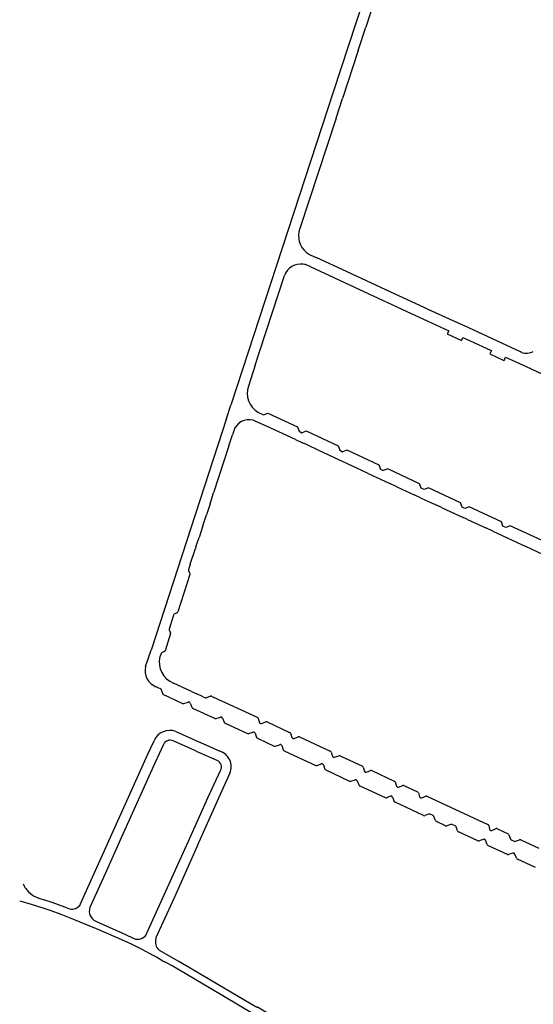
# Model space of a CAD drawing. Extents: x 148869 to 161638, y 453607 to 469810.
# Tile 892 of 1056: x 159102.37 to 159105.49, y 459861.6 to 459867.58. Entities that reach past the tile are written whole.
import ezdxf

# ---------------------------------------------------------------- set-up
doc = ezdxf.new("R2010")
doc.units = 0
doc.layers.add('LKI_V01_KANTRIJWEG', color=252, linetype='CONTINUOUS')

msp = doc.modelspace()

# ---------------------------------------------------------------- linework, layer by layer
at = {"layer": 'LKI_V01_KANTRIJWEG'}
for p, q in [((159104.5291, 459867.7087), (159104.471, 459867.5316)), ((159104.5291, 459867.7087), (159104.471, 459867.5316)), ((159104.425, 459867.391), (159104.471, 459867.5316)), ((159104.425, 459867.391), (159104.471, 459867.5316)), ((159104.425, 459867.391), (159104.3304, 459867.1005)), ((159104.425, 459867.391), (159104.3304, 459867.1005)), ((159104.291, 459866.9801), (159104.3304, 459867.1005)), ((159104.291, 459866.9801), (159104.3304, 459867.1005)), ((159104.291, 459866.9801), (159104.0715, 459866.3096)), ((159104.291, 459866.9801), (159104.0715, 459866.3096)), ((159104.1377, 459866.1489), (159104.1709, 459866.1335)), ((159104.1377, 459866.1489), (159104.1709, 459866.1335)), ((159104.2531, 459866.0956), (159104.1709, 459866.1335)), ((159104.2531, 459866.0956), (159104.1709, 459866.1335)), ((159104.1338, 459866.0787), (159104.1205, 459866.0855)), ((159104.1338, 459866.0787), (159104.1205, 459866.0855)), ((159104.2711, 459866.0873), (159104.2531, 459866.0956)), ((159104.2711, 459866.0873), (159104.2531, 459866.0956)), ((159104.6506, 459865.912), (159104.2711, 459866.0873)), ((159104.6506, 459865.912), (159104.2711, 459866.0873)), ((159104.5768, 459865.8741), (159104.6571, 459865.837)), ((159104.5768, 459865.8741), (159104.6571, 459865.837)), ((159104.8263, 459865.831), (159104.6506, 459865.912)), ((159104.8263, 459865.831), (159104.6506, 459865.912)), ((159104.6571, 459865.837), (159104.6949, 459865.8195)), ((159104.6571, 459865.837), (159104.6949, 459865.8195)), ((159104.6949, 459865.8195), (159104.8444, 459865.7501)), ((159104.6949, 459865.8195), (159104.8444, 459865.7501)), ((159104.8512, 459865.8195), (159104.8263, 459865.831)), ((159104.8512, 459865.8195), (159104.8263, 459865.831)), ((159104.9809, 459865.7598), (159104.8512, 459865.8195)), ((159104.9809, 459865.7598), (159104.8512, 459865.8195)), ((159104.8444, 459865.7501), (159104.9231, 459865.7136)), ((159104.8444, 459865.7501), (159104.9231, 459865.7136)), ((159105.0966, 459865.7066), (159104.9809, 459865.7598)), ((159105.0966, 459865.7066), (159104.9809, 459865.7598)), ((159104.9231, 459865.7136), (159104.9756, 459865.6892)), ((159104.9231, 459865.7136), (159104.9756, 459865.6892)), ((159105.4111, 459865.5611), (159105.0966, 459865.7066)), ((159105.4111, 459865.5611), (159105.0966, 459865.7066)), ((159104.9756, 459865.6892), (159104.9664, 459865.6698)), ((159104.9756, 459865.6892), (159104.9664, 459865.6698)), ((159104.9664, 459865.6698), (159105.053, 459865.6295)), ((159104.9664, 459865.6698), (159105.053, 459865.6295)), ((159105.053, 459865.6295), (159105.062, 459865.6491)), ((159105.053, 459865.6295), (159105.062, 459865.6491)), ((159105.062, 459865.6491), (159105.105, 459865.6292)), ((159105.062, 459865.6491), (159105.105, 459865.6292)), ((159105.105, 459865.6292), (159105.2287, 459865.5719)), ((159105.105, 459865.6292), (159105.2287, 459865.5719)), ((159105.2287, 459865.5719), (159105.2342, 459865.5694)), ((159105.2287, 459865.5719), (159105.2342, 459865.5694)), ((159105.2342, 459865.5694), (159105.2246, 459865.5494)), ((159105.2342, 459865.5694), (159105.2246, 459865.5494)), ((159105.3112, 459865.5093), (159105.3208, 459865.5292)), ((159105.3112, 459865.5093), (159105.3208, 459865.5292)), ((159105.3208, 459865.5292), (159105.3423, 459865.5193)), ((159105.3208, 459865.5292), (159105.3423, 459865.5193)), ((159105.3423, 459865.5193), (159105.4451, 459865.4717)), ((159105.3423, 459865.5193), (159105.4451, 459865.4717)), ((159105.418, 459865.5579), (159105.4111, 459865.5611)), ((159105.418, 459865.5579), (159105.4111, 459865.5611)), ((159103.8003, 459865.4804), (159103.7584, 459865.3531)), ((159103.8003, 459865.4804), (159103.7584, 459865.3531)), ((159105.4451, 459865.4717), (159105.5762, 459865.411)), ((159105.4451, 459865.4717), (159105.5762, 459865.411)), ((159103.6262, 459865.157), (159103.6524, 459865.2372)), ((159103.6262, 459865.157), (159103.6524, 459865.2372)), ((159103.6262, 459865.157), (159103.1673, 459863.7506)), ((159103.6262, 459865.157), (159103.1673, 459863.7506)), ((159103.8162, 459865.1956), (159103.8501, 459865.1793)), ((159103.8162, 459865.1956), (159103.8501, 459865.1793)), ((159103.677, 459865.0993), (159103.6627, 459865.0585)), ((159103.677, 459865.0993), (159103.6627, 459865.0585)), ((159103.6407, 459864.9909), (159103.6627, 459865.0585)), ((159103.6407, 459864.9909), (159103.6627, 459865.0585)), ((159104.0663, 459865.0789), (159104.0837, 459865.0705)), ((159104.0663, 459865.0789), (159104.0837, 459865.0705)), ((159103.6407, 459864.9909), (159103.5475, 459864.7061)), ((159103.6407, 459864.9909), (159103.5475, 459864.7061)), ((159104.0456, 459865.0284), (159104.0865, 459865.0096)), ((159104.0456, 459865.0284), (159104.0865, 459865.0096)), ((159104.2779, 459864.9201), (159104.1872, 459864.9629)), ((159104.2779, 459864.9201), (159104.1872, 459864.9629)), ((159104.4178, 459864.8552), (159104.2779, 459864.9201)), ((159104.4178, 459864.8552), (159104.2779, 459864.9201)), ((159104.3139, 459864.964), (159104.3306, 459864.9552)), ((159104.3139, 459864.964), (159104.3306, 459864.9552)), ((159104.4865, 459864.8232), (159104.4178, 459864.8552)), ((159104.4865, 459864.8232), (159104.4178, 459864.8552)), ((159104.4865, 459864.8232), (159104.6183, 459864.7622)), ((159104.4865, 459864.8232), (159104.6183, 459864.7622)), ((159104.5604, 459864.8492), (159104.5782, 459864.8407)), ((159104.5604, 459864.8492), (159104.5782, 459864.8407)), ((159104.6596, 459864.7429), (159104.6183, 459864.7622)), ((159104.6596, 459864.7429), (159104.6183, 459864.7622)), ((159104.6596, 459864.7429), (159104.7664, 459864.6936)), ((159104.6596, 459864.7429), (159104.7664, 459864.6936)), ((159103.5258, 459864.6394), (159103.5475, 459864.7061)), ((159103.5258, 459864.6394), (159103.5475, 459864.7061)), ((159104.8038, 459864.6761), (159104.7664, 459864.6936)), ((159104.8038, 459864.6761), (159104.7664, 459864.6936)), ((159104.8257, 459864.7263), (159104.8081, 459864.7331)), ((159104.8257, 459864.7263), (159104.8081, 459864.7331)), ((159103.5258, 459864.6394), (159103.504, 459864.5725)), ((159103.5258, 459864.6394), (159103.504, 459864.5725)), ((159104.9354, 459864.6153), (159104.9068, 459864.6286)), ((159104.9354, 459864.6153), (159104.9068, 459864.6286)), ((159104.9354, 459864.6153), (159105.0622, 459864.5566)), ((159104.9354, 459864.6153), (159105.0622, 459864.5566)), ((159105.0738, 459864.6107), (159105.0565, 459864.6184)), ((159105.0738, 459864.6107), (159105.0565, 459864.6184)), ((159103.4815, 459864.505), (159103.504, 459864.5725)), ((159103.4815, 459864.505), (159103.504, 459864.5725)), ((159105.0903, 459864.5429), (159105.0622, 459864.5566)), ((159105.0903, 459864.5429), (159105.0622, 459864.5566)), ((159103.4815, 459864.505), (159103.4589, 459864.4346)), ((159103.4815, 459864.505), (159103.4589, 459864.4346)), ((159105.0903, 459864.5429), (159105.2054, 459864.49)), ((159105.0903, 459864.5429), (159105.2054, 459864.49)), ((159105.3219, 459864.4955), (159105.3045, 459864.5036)), ((159105.3219, 459864.4955), (159105.3045, 459864.5036)), ((159105.2426, 459864.4737), (159105.2054, 459864.49)), ((159105.2426, 459864.4737), (159105.2054, 459864.49)), ((159105.2426, 459864.4737), (159105.4434, 459864.3789)), ((159105.2426, 459864.4737), (159105.4434, 459864.3789)), ((159103.4399, 459864.3774), (159103.4365, 459864.3668)), ((159103.4399, 459864.3774), (159103.4365, 459864.3668)), ((159103.4399, 459864.3774), (159103.4589, 459864.4346)), ((159103.4399, 459864.3774), (159103.4589, 459864.4346)), ((159105.547, 459864.3315), (159105.4434, 459864.3789)), ((159105.547, 459864.3315), (159105.4434, 459864.3789)), ((159103.4054, 459864.2728), (159103.4365, 459864.3668)), ((159103.4054, 459864.2728), (159103.4365, 459864.3668)), ((159103.4054, 459864.2728), (159103.3947, 459864.2387)), ((159103.4054, 459864.2728), (159103.3947, 459864.2387)), ((159103.4039, 459864.2097), (159103.3294, 459863.9821)), ((159103.4039, 459864.2097), (159103.3294, 459863.9821)), ((159103.3955, 459864.2323), (159103.4024, 459864.2184)), ((159103.3955, 459864.2323), (159103.4024, 459864.2184)), ((159103.3047, 459863.9635), (159103.2767, 459863.8777)), ((159103.3047, 459863.9635), (159103.2767, 459863.8777)), ((159103.3248, 459863.9767), (159103.3088, 459863.9687)), ((159103.3248, 459863.9767), (159103.3088, 459863.9687)), ((159103.2862, 459863.8506), (159103.2526, 459863.7467)), ((159103.2862, 459863.8506), (159103.2526, 459863.7467)), ((159103.2775, 459863.872), (159103.2859, 459863.8575)), ((159103.2775, 459863.872), (159103.2859, 459863.8575)), ((159103.134, 459863.6501), (159103.1673, 459863.7506)), ((159103.134, 459863.6501), (159103.1673, 459863.7506)), ((159103.2288, 459863.7305), (159103.2215, 459863.7095)), ((159103.2288, 459863.7305), (159103.2215, 459863.7095)), ((159103.2479, 459863.7418), (159103.2319, 459863.7335)), ((159103.2479, 459863.7418), (159103.2319, 459863.7335)), ((159103.4138, 459863.4992), (159103.3039, 459863.5505)), ((159103.4138, 459863.4992), (159103.3039, 459863.5505)), ((159103.1972, 459863.5287), (159103.2085, 459863.5235)), ((159103.1972, 459863.5287), (159103.2085, 459863.5235)), ((159103.2085, 459863.5235), (159103.2272, 459863.5149)), ((159103.2085, 459863.5235), (159103.2272, 459863.5149)), ((159103.4138, 459863.4992), (159103.4452, 459863.4844)), ((159103.4138, 459863.4992), (159103.4452, 459863.4844)), ((159103.4832, 459863.4669), (159103.4452, 459863.4844)), ((159103.4832, 459863.4669), (159103.4452, 459863.4844)), ((159103.3668, 459863.4264), (159103.3921, 459863.4354)), ((159103.3668, 459863.4264), (159103.3921, 459863.4354)), ((159103.4049, 459863.429), (159103.4146, 459863.404)), ((159103.4049, 459863.429), (159103.4146, 459863.404)), ((159103.4832, 459863.4669), (159103.4932, 459863.4622)), ((159103.4832, 459863.4669), (159103.4932, 459863.4622)), ((159103.5002, 459863.4618), (159103.5265, 459863.4715)), ((159103.5002, 459863.4618), (159103.5265, 459863.4715)), ((159103.5338, 459863.4712), (159103.5493, 459863.4639)), ((159103.5338, 459863.4712), (159103.5493, 459863.4639)), ((159103.8141, 459863.3408), (159103.5493, 459863.4639)), ((159103.8141, 459863.3408), (159103.5493, 459863.4639)), ((159103.4197, 459863.3984), (159103.556, 459863.335)), ((159103.4197, 459863.3984), (159103.556, 459863.335)), ((159103.5637, 459863.3349), (159103.5892, 459863.3433)), ((159103.5637, 459863.3349), (159103.5892, 459863.3433)), ((159103.6019, 459863.3375), (159103.6114, 459863.3123)), ((159103.6019, 459863.3375), (159103.6114, 459863.3123)), ((159103.6167, 459863.3068), (159103.7528, 459863.2435)), ((159103.6167, 459863.3068), (159103.7528, 459863.2435)), ((159103.8186, 459863.3349), (159103.8266, 459863.3105)), ((159103.8186, 459863.3349), (159103.8266, 459863.3105)), ((159103.8391, 459863.3053), (159103.865, 459863.3145)), ((159103.8391, 459863.3053), (159103.865, 459863.3145)), ((159103.8727, 459863.3145), (159104.009, 459863.2513)), ((159103.8727, 459863.3145), (159104.009, 459863.2513)), ((159103.3184, 459863.2569), (159103.4581, 459863.1944)), ((159103.3184, 459863.2569), (159103.4581, 459863.1944)), ((159103.7605, 459863.2435), (159103.7859, 459863.2523)), ((159103.7605, 459863.2435), (159103.7859, 459863.2523)), ((159103.799, 459863.2462), (159103.8086, 459863.2209)), ((159103.799, 459863.2462), (159103.8086, 459863.2209)), ((159104.0143, 459863.2457), (159104.0231, 459863.221)), ((159104.0143, 459863.2457), (159104.0231, 459863.221)), ((159103.4334, 459863.1404), (159103.3015, 459863.2003)), ((159103.4334, 459863.1404), (159103.3015, 459863.2003)), ((159103.4581, 459863.1944), (159103.463, 459863.1922)), ((159103.4581, 459863.1944), (159103.463, 459863.1922)), ((159103.463, 459863.1922), (159103.4764, 459863.1861)), ((159103.463, 459863.1922), (159103.4764, 459863.1861)), ((159103.4764, 459863.1861), (159103.4818, 459863.1837)), ((159103.4764, 459863.1861), (159103.4818, 459863.1837)), ((159103.4818, 459863.1837), (159103.5853, 459863.1373)), ((159103.4818, 459863.1837), (159103.5853, 459863.1373)), ((159103.8133, 459863.2154), (159103.9148, 459863.1683)), ((159103.8133, 459863.2154), (159103.9148, 459863.1683)), ((159104.028, 459863.2152), (159104.029, 459863.2148)), ((159104.028, 459863.2152), (159104.029, 459863.2148)), ((159104.0358, 459863.2146), (159104.061, 459863.2239)), ((159104.0358, 459863.2146), (159104.061, 459863.2239)), ((159104.0687, 459863.2236), (159104.2563, 459863.1365)), ((159104.0687, 459863.2236), (159104.2563, 459863.1365)), ((159103.4383, 459863.1382), (159103.4334, 459863.1404)), ((159103.4383, 459863.1382), (159103.4334, 459863.1404)), ((159103.452, 459863.132), (159103.4383, 459863.1382)), ((159103.452, 459863.132), (159103.4383, 459863.1382)), ((159103.4577, 459863.1294), (159103.452, 459863.132)), ((159103.4577, 459863.1294), (159103.452, 459863.132)), ((159103.5688, 459863.0795), (159103.4577, 459863.1294)), ((159103.5688, 459863.0795), (159103.4577, 459863.1294)), ((159103.9225, 459863.1679), (159103.9477, 459863.1765)), ((159103.9225, 459863.1679), (159103.9477, 459863.1765)), ((159103.961, 459863.1709), (159103.9702, 459863.1459)), ((159103.961, 459863.1709), (159103.9702, 459863.1459)), ((159103.9754, 459863.14), (159104.1686, 459863.0502)), ((159103.9754, 459863.14), (159104.1686, 459863.0502)), ((159104.2616, 459863.1309), (159104.2695, 459863.1064)), ((159104.2616, 459863.1309), (159104.2695, 459863.1064)), ((159104.2745, 459863.1007), (159104.2753, 459863.1003)), ((159104.2745, 459863.1007), (159104.2753, 459863.1003)), ((159104.2824, 459863.1003), (159104.3072, 459863.1094)), ((159104.2824, 459863.1003), (159104.3072, 459863.1094)), ((159104.3151, 459863.1092), (159104.4514, 459863.0457)), ((159104.3151, 459863.1092), (159104.4514, 459863.0457)), ((159104.1763, 459863.0503), (159104.2016, 459863.0594)), ((159104.1763, 459863.0503), (159104.2016, 459863.0594)), ((159104.2146, 459863.0532), (159104.2233, 459863.0282)), ((159104.2146, 459863.0532), (159104.2233, 459863.0282)), ((159104.2285, 459863.0229), (159104.3736, 459862.9551)), ((159104.2285, 459863.0229), (159104.3736, 459862.9551)), ((159104.4567, 459863.0397), (159104.463, 459863.0162)), ((159104.4567, 459863.0397), (159104.463, 459863.0162)), ((159104.4757, 459863.0102), (159104.5009, 459863.0189)), ((159104.4757, 459863.0102), (159104.5009, 459863.0189)), ((159104.5086, 459863.0189), (159104.6448, 459862.9557)), ((159104.5086, 459863.0189), (159104.6448, 459862.9557)), ((159104.3812, 459862.955), (159104.4066, 459862.964)), ((159104.3812, 459862.955), (159104.4066, 459862.964)), ((159104.4192, 459862.9574), (159104.4294, 459862.9326)), ((159104.4192, 459862.9574), (159104.4294, 459862.9326)), ((159104.6502, 459862.9501), (159104.6582, 459862.9255)), ((159104.6502, 459862.9501), (159104.6582, 459862.9255)), ((159104.4333, 459862.9274), (159104.4345, 459862.9269)), ((159104.4333, 459862.9274), (159104.4345, 459862.9269)), ((159104.4345, 459862.9269), (159104.5894, 459862.8548)), ((159104.4345, 459862.9269), (159104.5894, 459862.8548)), ((159104.671, 459862.9193), (159104.6959, 459862.9285)), ((159104.671, 459862.9193), (159104.6959, 459862.9285)), ((159104.7036, 459862.9283), (159104.7855, 459862.8903)), ((159104.7036, 459862.9283), (159104.7855, 459862.8903)), ((159104.7908, 459862.8846), (159104.7976, 459862.8608)), ((159104.7908, 459862.8846), (159104.7976, 459862.8608)), ((159104.6216, 459862.8634), (159104.5971, 459862.8545)), ((159104.6216, 459862.8634), (159104.5971, 459862.8545)), ((159104.6348, 459862.8577), (159104.6444, 459862.8322)), ((159104.6348, 459862.8577), (159104.6444, 459862.8322)), ((159104.8223, 459862.7464), (159104.6496, 459862.8268)), ((159104.8223, 459862.7464), (159104.6496, 459862.8268)), ((159104.8432, 459862.8634), (159105.2136, 459862.6911)), ((159104.8432, 459862.8634), (159105.2136, 459862.6911)), ((159104.8547, 459862.7552), (159104.8298, 459862.7459)), ((159104.8547, 459862.7552), (159104.8298, 459862.7459)), ((159104.8804, 459862.7464), (159104.8623, 459862.7548)), ((159104.8804, 459862.7464), (159104.8623, 459862.7548)), ((159104.8954, 459862.7158), (159104.8859, 459862.7412)), ((159104.8954, 459862.7158), (159104.8859, 459862.7412)), ((159104.9557, 459862.6844), (159104.9006, 459862.7099)), ((159104.9557, 459862.6844), (159104.9006, 459862.7099)), ((159104.9887, 459862.6927), (159104.9635, 459862.684)), ((159104.9887, 459862.6927), (159104.9635, 459862.684)), ((159105.0143, 459862.6839), (159104.9962, 459862.6923)), ((159105.0143, 459862.6839), (159104.9962, 459862.6923)), ((159105.0293, 459862.6534), (159105.0197, 459862.6782)), ((159105.0293, 459862.6534), (159105.0197, 459862.6782)), ((159105.1527, 459862.5927), (159105.0344, 459862.6478)), ((159105.1527, 459862.5927), (159105.0344, 459862.6478)), ((159105.2187, 459862.6855), (159105.2239, 459862.6626)), ((159105.2187, 459862.6855), (159105.2239, 459862.6626)), ((159105.2363, 459862.656), (159105.2592, 459862.6665)), ((159105.2363, 459862.656), (159105.2592, 459862.6665)), ((159105.267, 459862.6667), (159105.3358, 459862.6346)), ((159105.267, 459862.6667), (159105.3358, 459862.6346)), ((159103.1608, 459862.0725), (159103.3919, 459862.586)), ((159103.1608, 459862.0725), (159103.3919, 459862.586)), ((159103.3919, 459862.586), (159103.3943, 459862.5913)), ((159103.3919, 459862.586), (159103.3943, 459862.5913)), ((159103.3943, 459862.5913), (159103.4003, 459862.6046)), ((159103.3943, 459862.5913), (159103.4003, 459862.6046)), ((159103.4003, 459862.6046), (159103.4026, 459862.6096)), ((159103.4003, 459862.6046), (159103.4026, 459862.6096)), ((159103.458, 459862.5848), (159103.4558, 459862.5799)), ((159103.458, 459862.5848), (159103.4558, 459862.5799)), ((159105.1852, 459862.6018), (159105.1604, 459862.5929)), ((159105.1852, 459862.6018), (159105.1604, 459862.5929)), ((159105.2082, 459862.5701), (159105.1981, 459862.5962)), ((159105.2082, 459862.5701), (159105.1981, 459862.5962)), ((159105.3408, 459862.6288), (159105.3497, 459862.6034)), ((159105.3408, 459862.6288), (159105.3497, 459862.6034)), ((159105.3552, 459862.598), (159105.3722, 459862.5903)), ((159105.3552, 459862.598), (159105.3722, 459862.5903)), ((159105.3801, 459862.5898), (159105.4055, 459862.5989)), ((159105.3801, 459862.5898), (159105.4055, 459862.5989)), ((159105.4131, 459862.5985), (159105.5224, 459862.5478)), ((159105.4131, 459862.5985), (159105.5224, 459862.5478)), ((159103.4498, 459862.5667), (159103.4473, 459862.5613)), ((159103.4498, 459862.5667), (159103.4473, 459862.5613)), ((159103.4558, 459862.5799), (159103.4498, 459862.5667)), ((159103.4558, 459862.5799), (159103.4498, 459862.5667)), ((159105.3316, 459862.5097), (159105.2135, 459862.5647)), ((159105.3316, 459862.5097), (159105.2135, 459862.5647)), ((159105.3647, 459862.5183), (159105.3393, 459862.5095)), ((159105.3647, 459862.5183), (159105.3393, 459862.5095)), ((159105.3871, 459862.4871), (159105.3775, 459862.512)), ((159105.3871, 459862.4871), (159105.3775, 459862.512)), ((159105.5014, 459862.4309), (159105.3924, 459862.4815)), ((159105.5014, 459862.4309), (159105.3924, 459862.4815)), ((159102.4062, 459862.3036), (159102.4128, 459862.2952)), ((159102.4062, 459862.3036), (159102.4128, 459862.2952)), ((159102.4128, 459862.2952), (159102.4135, 459862.2944)), ((159102.4128, 459862.2952), (159102.4135, 459862.2944)), ((159102.8149, 459862.2293), (159102.7963, 459862.1871)), ((159102.8149, 459862.2293), (159102.7963, 459862.1871)), ((159103.1427, 459862.0324), (159103.1608, 459862.0725)), ((159103.1427, 459862.0324), (159103.1608, 459862.0725)), ((159103.2141, 459861.9312), (159103.218, 459861.9274)), ((159103.2141, 459861.9312), (159103.218, 459861.9274)), ((159103.1996, 459861.8869), (159103.1828, 459861.8959)), ((159103.1996, 459861.8869), (159103.1828, 459861.8959)), ((159103.2395, 459861.863), (159103.1996, 459861.8869)), ((159103.2395, 459861.863), (159103.1996, 459861.8869)), ((159103.2395, 459861.863), (159103.2508, 459861.8585)), ((159103.2395, 459861.863), (159103.2508, 459861.8585)), ((159103.2693, 459861.8482), (159103.2508, 459861.8585)), ((159103.2693, 459861.8482), (159103.2508, 459861.8585)), ((159103.295, 459861.8332), (159103.2693, 459861.8482)), ((159103.295, 459861.8332), (159103.2693, 459861.8482))]:
    msp.add_line(p, q, dxfattribs=at)
for points in [[(159104.7767, 459868.6743), (159104.2764, 459867.1447), (159103.6524, 459865.2372)], [(159104.7767, 459868.6743), (159104.2764, 459867.1447), (159103.6524, 459865.2372)], [(159104.1338, 459866.0787), (159104.4591, 459865.9286), (159104.5768, 459865.8741)], [(159104.1338, 459866.0787), (159104.4591, 459865.9286), (159104.5768, 459865.8741)], [(159103.8003, 459865.4804), (159103.8284, 459865.5683), (159103.9787, 459866.0258)], [(159103.8003, 459865.4804), (159103.8284, 459865.5683), (159103.9787, 459866.0258)], [(159105.2246, 459865.5494), (159105.3108, 459865.5083), (159105.3112, 459865.5093)], [(159105.2246, 459865.5494), (159105.3108, 459865.5083), (159105.3112, 459865.5093)], [(159103.8501, 459865.1793), (159103.8767, 459865.1897), (159104.0569, 459865.1056), (159104.0663, 459865.0789)], [(159103.8501, 459865.1793), (159103.8767, 459865.1897), (159104.0569, 459865.1056), (159104.0663, 459865.0789)], [(159104.0456, 459865.0284), (159103.8694, 459865.11), (159103.8046, 459865.1394)], [(159104.0456, 459865.0284), (159103.8694, 459865.11), (159103.8046, 459865.1394)], [(159104.0837, 459865.0705), (159104.1102, 459865.0816), (159104.304, 459864.9908), (159104.3139, 459864.964)], [(159104.0837, 459865.0705), (159104.1102, 459865.0816), (159104.304, 459864.9908), (159104.3139, 459864.964)], [(159104.1872, 459864.9629), (159104.1116, 459864.9981), (159104.0865, 459865.0096)], [(159104.1872, 459864.9629), (159104.1116, 459864.9981), (159104.0865, 459865.0096)], [(159104.3306, 459864.9552), (159104.3575, 459864.9658), (159104.5507, 459864.876), (159104.5604, 459864.8492)], [(159104.3306, 459864.9552), (159104.3575, 459864.9658), (159104.5507, 459864.876), (159104.5604, 459864.8492)], [(159104.8081, 459864.7331), (159104.7983, 459864.7605), (159104.6048, 459864.8507), (159104.5782, 459864.8407)], [(159104.8081, 459864.7331), (159104.7983, 459864.7605), (159104.6048, 459864.8507), (159104.5782, 459864.8407)], [(159105.0565, 459864.6184), (159105.046, 459864.6452), (159104.8524, 459864.7352), (159104.8257, 459864.7263)], [(159105.0565, 459864.6184), (159105.046, 459864.6452), (159104.8524, 459864.7352), (159104.8257, 459864.7263)], [(159104.8038, 459864.6761), (159104.8569, 459864.6512), (159104.9068, 459864.6286)], [(159104.8038, 459864.6761), (159104.8569, 459864.6512), (159104.9068, 459864.6286)], [(159105.3045, 459864.5036), (159105.295, 459864.5299), (159105.1003, 459864.621), (159105.0738, 459864.6107)], [(159105.3045, 459864.5036), (159105.295, 459864.5299), (159105.1003, 459864.621), (159105.0738, 459864.6107)], [(159105.5522, 459864.3895), (159105.5426, 459864.4161), (159105.3483, 459864.5054), (159105.3219, 459864.4955)], [(159105.5522, 459864.3895), (159105.5426, 459864.4161), (159105.3483, 459864.5054), (159105.3219, 459864.4955)], [(159103.2319, 459863.7335), (159103.2301, 459863.7322), (159103.2288, 459863.7305)], [(159103.2319, 459863.7335), (159103.2301, 459863.7322), (159103.2288, 459863.7305)], [(159103.2272, 459863.5149), (159103.2389, 459863.4826), (159103.3594, 459863.4265)], [(159103.2272, 459863.5149), (159103.2389, 459863.4826), (159103.3594, 459863.4265)], [(159102.7399, 459862.2097), (159103.1482, 459863.1193), (159103.1855, 459863.2003)], [(159102.7399, 459862.2097), (159103.1482, 459863.1193), (159103.1855, 459863.2003)], [(159103.2433, 459863.1782), (159103.1914, 459863.0646), (159103.0067, 459862.6562), (159102.9855, 459862.6105), (159102.8878, 459862.3924), (159102.8149, 459862.2293)], [(159103.2433, 459863.1782), (159103.1914, 459863.0646), (159103.0067, 459862.6562), (159102.9855, 459862.6105), (159102.8878, 459862.3924), (159102.8149, 459862.2293)], [(159103.4026, 459862.6096), (159103.5119, 459862.8535), (159103.5886, 459863.0204)], [(159103.4026, 459862.6096), (159103.5119, 459862.8535), (159103.5886, 459863.0204)], [(159103.6463, 459863.0035), (159103.5963, 459862.8915), (159103.458, 459862.5848)], [(159103.6463, 459863.0035), (159103.5963, 459862.8915), (159103.458, 459862.5848)], [(159104.8068, 459862.8538), (159104.8102, 459862.854), (159104.8355, 459862.8636)], [(159104.8068, 459862.8538), (159104.8102, 459862.854), (159104.8355, 459862.8636)], [(159103.4473, 459862.5613), (159103.3092, 459862.2512), (159103.2391, 459862.0972)], [(159103.4473, 459862.5613), (159103.3092, 459862.2512), (159103.2391, 459862.0972)], [(159102.3696, 459862.2283), (159102.4397, 459862.2082), (159102.5107, 459862.1868), (159102.559, 459862.1695), (159102.6193, 459862.1468), (159102.6795, 459862.1233), (159102.835, 459862.0598), (159102.9556, 459862.0083), (159103.042, 459861.9688), (159103.1066, 459861.938), (159103.1828, 459861.8959)], [(159102.3696, 459862.2283), (159102.4397, 459862.2082), (159102.5107, 459862.1868), (159102.559, 459862.1695), (159102.6193, 459862.1468), (159102.6795, 459862.1233), (159102.835, 459862.0598), (159102.9556, 459862.0083), (159103.042, 459861.9688), (159103.1066, 459861.938), (159103.1828, 459861.8959)], [(159102.5134, 459862.2365), (159102.5641, 459862.2195), (159102.642, 459862.191), (159102.6712, 459862.179)], [(159102.5134, 459862.2365), (159102.5641, 459862.2195), (159102.642, 459862.191), (159102.6712, 459862.179)], [(159102.8318, 459862.1051), (159102.8984, 459862.075), (159102.9855, 459862.0371), (159103.0249, 459862.0184), (159103.0734, 459861.9965)], [(159102.8318, 459862.1051), (159102.8984, 459862.075), (159102.9855, 459862.0371), (159103.0249, 459862.0184), (159103.0734, 459861.9965)], [(159103.2391, 459862.0972), (159103.1975, 459862.0039), (159103.1965, 459861.9975)], [(159103.2391, 459862.0972), (159103.1975, 459862.0039), (159103.1965, 459861.9975)], [(159104.9446, 459860.9111), (159104.7093, 459861.0499), (159104.3884, 459861.2425), (159104.164, 459861.3747), (159103.8132, 459861.5828), (159103.8103, 459861.58), (159103.4161, 459861.8136), (159103.3355, 459861.8606), (159103.218, 459861.9274)], [(159104.9446, 459860.9111), (159104.7093, 459861.0499), (159104.3884, 459861.2425), (159104.164, 459861.3747), (159103.8132, 459861.5828), (159103.8103, 459861.58), (159103.4161, 459861.8136), (159103.3355, 459861.8606), (159103.218, 459861.9274)], [(159104.8589, 459860.9121), (159103.869, 459861.4943), (159103.5279, 459861.6966), (159103.295, 459861.8332)], [(159104.8589, 459860.9121), (159103.869, 459861.4943), (159103.5279, 459861.6966), (159103.295, 459861.8332)]]:
    msp.add_lwpolyline(points, dxfattribs=at)
for centre, radius, start, end in [((159104.1902, 459866.2645), 0.127, 159.1788, 231.70532), ((159104.1902, 459866.2645), 0.127, 159.1788, 231.70532), ((159104.1851, 459866.2569), 0.118, 231.36611, 246.30264), ((159104.1851, 459866.2569), 0.118, 231.36611, 246.30264), ((159104.0771, 459865.99), 0.1047, 81.91718, 159.99842), ((159104.0771, 459865.99), 0.1047, 81.91718, 159.99842), ((159104.081, 459866.0018), 0.0925, 64.72061, 83.29903), ((159104.081, 459866.0018), 0.0925, 64.72061, 83.29903), ((159105.4461, 459865.6457), 0.0922, 252.2381, 297.80636), ((159105.4461, 459865.6457), 0.0922, 252.2381, 297.80636), ((159103.8859, 459865.3106), 0.1344, 161.56629, 238.75892), ((159103.8859, 459865.3106), 0.1344, 161.56629, 238.75892), ((159103.7615, 459865.0535), 0.0961, 63.35234, 151.56422), ((159103.7615, 459865.0535), 0.0961, 63.35234, 151.56422), ((159103.4019, 459864.2363), 0.00758, 161.10641, 211.80797), ((159103.4019, 459864.2363), 0.00758, 161.10641, 211.80797), ((159103.3929, 459864.2123), 0.0114, 346.77323, 32.51393), ((159103.3929, 459864.2123), 0.0114, 346.77323, 32.51393), ((159103.3173, 459863.958), 0.0137, 128.46671, 156.5122), ((159103.3173, 459863.958), 0.0137, 128.46671, 156.5122), ((159103.3213, 459863.9843), 0.00832, 294.57537, 345.02781), ((159103.3213, 459863.9843), 0.00832, 294.57537, 345.02781), ((159103.2846, 459863.8759), 0.00808, 167.22886, 208.80533), ((159103.2846, 459863.8759), 0.00808, 167.22886, 208.80533), ((159103.2746, 459863.8535), 0.0119, 345.66061, 19.31851), ((159103.2746, 459863.8535), 0.0119, 345.66061, 19.31851), ((159103.2414, 459863.7525), 0.0126, 301.14266, 332.53726), ((159103.2414, 459863.7525), 0.0126, 301.14266, 332.53726), ((159103.3527, 459863.6766), 0.1353, 165.9367, 248.86436), ((159103.3527, 459863.6766), 0.1353, 165.9367, 248.86436), ((159103.2354, 459863.6257), 0.1043, 166.45519, 248.49457), ((159103.2354, 459863.6257), 0.1043, 166.45519, 248.49457), ((159103.3632, 459863.4367), 0.0109, 249.29768, 289.1539), ((159103.3632, 459863.4367), 0.0109, 249.29768, 289.1539), ((159103.3949, 459863.4256), 0.0102, 70.50102, 106.19442), ((159103.3949, 459863.4256), 0.0102, 70.50102, 106.19442), ((159103.3978, 459863.4315), 0.00371, 48.93388, 81.39987), ((159103.3978, 459863.4315), 0.00371, 48.93388, 81.39987), ((159103.3963, 459863.4262), 0.009, 17.99339, 64.4696), ((159103.3963, 459863.4262), 0.009, 17.99339, 64.4696), ((159103.4973, 459863.4714), 0.0101, 246.34452, 287.30487), ((159103.4973, 459863.4714), 0.0101, 246.34452, 287.30487), ((159103.5297, 459863.4588), 0.0131, 71.90557, 104.1554), ((159103.5297, 459863.4588), 0.0131, 71.90557, 104.1554), ((159103.4259, 459863.4091), 0.0124, 204.51537, 240.02185), ((159103.4259, 459863.4091), 0.0124, 204.51537, 240.02185), ((159103.56, 459863.3445), 0.0103, 247.20894, 291.30296), ((159103.56, 459863.3445), 0.0103, 247.20894, 291.30296), ((159103.5926, 459863.3339), 0.00995, 20.98117, 109.96777), ((159103.5926, 459863.3339), 0.00995, 20.98117, 109.96777), ((159103.6212, 459863.3164), 0.0106, 202.7782, 244.99183), ((159103.6212, 459863.3164), 0.0106, 202.7782, 244.99183), ((159103.8116, 459863.3342), 0.00703, 5.48548, 69.02857), ((159103.8116, 459863.3342), 0.00703, 5.48548, 69.02857), ((159103.8359, 459863.3144), 0.01, 202.49407, 242.9527), ((159103.8359, 459863.3144), 0.01, 202.49407, 242.9527), ((159103.8354, 459863.3151), 0.0105, 247.26994, 290.49807), ((159103.8354, 459863.3151), 0.0105, 247.26994, 290.49807), ((159103.8688, 459863.3043), 0.0109, 69.39031, 110.60969), ((159103.8688, 459863.3043), 0.0109, 69.39031, 110.60969), ((159103.2821, 459863.1577), 0.1056, 69.90736, 156.21061), ((159103.2821, 459863.1577), 0.1056, 69.90736, 156.21061), ((159103.7566, 459863.2536), 0.0108, 249.10232, 290.89768), ((159103.7566, 459863.2536), 0.0108, 249.10232, 290.89768), ((159103.7887, 459863.2412), 0.0115, 26.02468, 104.03732), ((159103.7887, 459863.2412), 0.0115, 26.02468, 104.03732), ((159104.006, 459863.2432), 0.00864, 16.95678, 69.77603), ((159104.006, 459863.2432), 0.00864, 16.95678, 69.77603), ((159103.2844, 459863.1577), 0.0459, 68.05028, 153.58666), ((159103.2844, 459863.1577), 0.0459, 68.05028, 153.58666), ((159103.8184, 459863.2245), 0.0105, 200.32282, 240.58747), ((159103.8184, 459863.2245), 0.0105, 200.32282, 240.58747), ((159104.0318, 459863.2234), 0.00908, 195.62652, 245.21712), ((159104.0318, 459863.2234), 0.00908, 195.62652, 245.21712), ((159104.0326, 459863.2237), 0.00965, 247.83207, 289.31628), ((159104.0326, 459863.2237), 0.00965, 247.83207, 289.31628), ((159104.0645, 459863.2141), 0.0104, 66.00751, 109.53017), ((159104.0645, 459863.2141), 0.0104, 66.00751, 109.53017), ((159103.5544, 459863.0424), 0.0999, 337.10501, 71.93962), ((159103.5544, 459863.0424), 0.0999, 337.10501, 71.93962), ((159103.919, 459863.1759), 0.00869, 240.70639, 293.34611), ((159103.919, 459863.1759), 0.00869, 240.70639, 293.34611), ((159103.9515, 459863.1674), 0.00984, 71.18845, 112.7501), ((159103.9515, 459863.1674), 0.00984, 71.18845, 112.7501), ((159103.954, 459863.173), 0.00381, 50.87426, 79.53281), ((159103.954, 459863.173), 0.00381, 50.87426, 79.53281), ((159103.9531, 459863.1683), 0.00831, 18.08641, 66.69768), ((159103.9531, 459863.1683), 0.00831, 18.08641, 66.69768), ((159103.9822, 459863.1512), 0.0131, 203.98137, 238.80173), ((159103.9822, 459863.1512), 0.0131, 203.98137, 238.80173), ((159104.2518, 459863.1269), 0.0106, 22.01823, 64.82868), ((159104.2518, 459863.1269), 0.0106, 22.01823, 64.82868), ((159103.5543, 459863.0418), 0.0404, 328.01522, 69.02899), ((159103.5543, 459863.0418), 0.0404, 328.01522, 69.02899), ((159104.2782, 459863.109), 0.00909, 196.71806, 246.13588), ((159104.2782, 459863.109), 0.00909, 196.71806, 246.13588), ((159104.2789, 459863.1092), 0.00958, 248.28374, 291.39069), ((159104.2789, 459863.1092), 0.00958, 248.28374, 291.39069), ((159104.3109, 459863.0998), 0.0102, 65.8966, 111.19928), ((159104.3109, 459863.0998), 0.0102, 65.8966, 111.19928), ((159104.1723, 459863.0611), 0.0116, 251.28835, 290.19974), ((159104.1723, 459863.0611), 0.0116, 251.28835, 290.19974), ((159104.2045, 459863.0491), 0.0107, 70.97441, 105.60864), ((159104.2045, 459863.0491), 0.0107, 70.97441, 105.60864), ((159104.2076, 459863.0561), 0.00309, 47.23772, 83.37904), ((159104.2076, 459863.0561), 0.00309, 47.23772, 83.37904), ((159104.206, 459863.05), 0.00921, 20.3489, 66.02168), ((159104.206, 459863.05), 0.00921, 20.3489, 66.02168), ((159104.2322, 459863.0318), 0.00965, 201.83448, 247.07421), ((159104.2322, 459863.0318), 0.00965, 201.83448, 247.07421), ((159104.447, 459863.0365), 0.0102, 18.24108, 64.66935), ((159104.447, 459863.0365), 0.0102, 18.24108, 64.66935), ((159104.4699, 459863.0175), 0.00703, 190.72493, 241.01942), ((159104.4699, 459863.0175), 0.00703, 190.72493, 241.01942), ((159104.4707, 459863.0163), 0.00648, 229.35159, 260.73312), ((159104.4707, 459863.0163), 0.00648, 229.35159, 260.73312), ((159104.4722, 459863.0183), 0.0088, 253.04907, 293.04661), ((159104.4722, 459863.0183), 0.0088, 253.04907, 293.04661), ((159104.5047, 459863.0099), 0.00978, 66.80833, 113.19167), ((159104.5047, 459863.0099), 0.00978, 66.80833, 113.19167), ((159104.3775, 459862.9643), 0.01, 246.91634, 291.57598), ((159104.3775, 459862.9643), 0.01, 246.91634, 291.57598), ((159104.4093, 459862.9538), 0.0106, 20.08391, 104.69553), ((159104.4093, 459862.9538), 0.0106, 20.08391, 104.69553), ((159104.6408, 459862.9464), 0.0101, 21.33851, 66.57824), ((159104.6408, 459862.9464), 0.0101, 21.33851, 66.57824), ((159104.4361, 459862.9336), 0.00681, 188.82519, 245.79603), ((159104.4361, 459862.9336), 0.00681, 188.82519, 245.79603), ((159104.6655, 459862.9269), 0.00739, 190.91653, 240.60924), ((159104.6655, 459862.9269), 0.00739, 190.91653, 240.60924), ((159104.6657, 459862.9247), 0.00579, 227.53159, 262.57367), ((159104.6657, 459862.9247), 0.00579, 227.53159, 262.57367), ((159104.6676, 459862.9275), 0.00884, 253.09968, 292.81567), ((159104.6676, 459862.9275), 0.00884, 253.09968, 292.81567), ((159104.6995, 459862.9182), 0.0109, 67.90107, 109.12319), ((159104.6995, 459862.9182), 0.0109, 67.90107, 109.12319), ((159104.7801, 459862.88), 0.0116, 23.32109, 62.51383), ((159104.7801, 459862.88), 0.0116, 23.32109, 62.51383), ((159104.5937, 459862.8636), 0.00972, 244.33314, 290.72679), ((159104.5937, 459862.8636), 0.00972, 244.33314, 290.72679), ((159104.6251, 459862.8534), 0.0106, 24.0919, 109.19697), ((159104.6251, 459862.8534), 0.0106, 24.0919, 109.19697), ((159104.6527, 459862.8346), 0.00864, 196.01256, 230.68844), ((159104.6527, 459862.8346), 0.00864, 196.01256, 230.68844), ((159104.6513, 459862.8337), 0.00707, 234.40505, 255.6143), ((159104.6513, 459862.8337), 0.00707, 234.40505, 255.6143), ((159104.8055, 459862.8624), 0.00803, 191.8379, 241.52821), ((159104.8055, 459862.8624), 0.00803, 191.8379, 241.52821), ((159104.8046, 459862.8588), 0.00453, 228.66653, 261.59617), ((159104.8046, 459862.8588), 0.00453, 228.66653, 261.59617), ((159104.8065, 459862.8601), 0.00628, 246.54795, 273.02054), ((159104.8065, 459862.8601), 0.00628, 246.54795, 273.02054), ((159104.8391, 459862.8545), 0.00978, 65.32083, 111.70339), ((159104.8391, 459862.8545), 0.00978, 65.32083, 111.70339), ((159104.8266, 459862.7548), 0.00943, 242.68983, 289.682), ((159104.8266, 459862.7548), 0.00943, 242.68983, 289.682), ((159104.858, 459862.7449), 0.0108, 66.39838, 107.57601), ((159104.858, 459862.7449), 0.0108, 66.39838, 107.57601), ((159104.8777, 459862.7381), 0.00875, 20.83992, 71.84951), ((159104.8777, 459862.7381), 0.00875, 20.83992, 71.84951), ((159104.9054, 459862.7194), 0.0106, 199.59667, 243.07705), ((159104.9054, 459862.7194), 0.0106, 199.59667, 243.07705), ((159104.96, 459862.6923), 0.009, 241.34793, 292.78067), ((159104.96, 459862.6923), 0.009, 241.34793, 292.78067), ((159104.992, 459862.6839), 0.00939, 63.40731, 110.47874), ((159104.992, 459862.6839), 0.00939, 63.40731, 110.47874), ((159105.0109, 459862.6753), 0.00922, 18.2596, 68.64407), ((159105.0109, 459862.6753), 0.00922, 18.2596, 68.64407), ((159105.0387, 459862.6568), 0.00996, 199.93288, 244.60432), ((159105.0387, 459862.6568), 0.00996, 199.93288, 244.60432), ((159105.2093, 459862.6821), 0.01, 20.11598, 64.53312), ((159105.2093, 459862.6821), 0.01, 20.11598, 64.53312), ((159105.233, 459862.6648), 0.00937, 193.77079, 227.24644), ((159105.233, 459862.6648), 0.00937, 193.77079, 227.24644), ((159105.2329, 459862.6646), 0.0091, 226.7407, 263.27403), ((159105.2329, 459862.6646), 0.0091, 226.7407, 263.27403), ((159105.2332, 459862.664), 0.00856, 260.61028, 291.11469), ((159105.2332, 459862.664), 0.00856, 260.61028, 291.11469), ((159105.2634, 459862.6558), 0.0115, 71.6664, 111.27501), ((159105.2634, 459862.6558), 0.0115, 71.66641, 111.27501), ((159105.1563, 459862.6027), 0.0107, 250.30151, 292.67425), ((159105.1563, 459862.6027), 0.0107, 250.30151, 292.67425), ((159105.1885, 459862.5929), 0.00947, 74.18487, 110.65146), ((159105.1885, 459862.5929), 0.00947, 74.18487, 110.65146), ((159105.1902, 459862.5952), 0.00696, 48.0517, 82.31994), ((159105.1902, 459862.5952), 0.00696, 48.0517, 82.31994), ((159105.1892, 459862.5925), 0.00961, 22.40097, 54.17041), ((159105.1892, 459862.5925), 0.00961, 22.40097, 54.17041), ((159105.3322, 459862.6265), 0.00884, 15.10172, 66.42553), ((159105.3322, 459862.6265), 0.00884, 15.10172, 66.42553), ((159105.3607, 459862.6091), 0.0124, 207.1711, 243.76728), ((159105.3607, 459862.6091), 0.0124, 207.1711, 243.76728), ((159105.3768, 459862.6002), 0.0109, 245.15109, 287.60589), ((159105.3768, 459862.6002), 0.0109, 245.15109, 287.60589), ((159105.4088, 459862.5898), 0.00966, 63.78961, 110.18481), ((159105.4088, 459862.5898), 0.00966, 63.78961, 110.18481), ((159105.2172, 459862.5736), 0.00969, 201.46222, 247.35866), ((159105.2172, 459862.5736), 0.00969, 201.46222, 247.35866), ((159105.3357, 459862.5197), 0.0108, 247.61328, 289.41098), ((159105.3357, 459862.5197), 0.0108, 247.61328, 289.41098), ((159105.3678, 459862.5084), 0.0103, 20.19135, 107.39698), ((159105.3678, 459862.5084), 0.0103, 20.19135, 107.39698), ((159105.3968, 459862.4909), 0.0104, 201.64406, 245.09484), ((159105.3968, 459862.4909), 0.0104, 201.64406, 245.09484), ((159102.5283, 459862.3869), 0.1479, 201.93027, 214.30353), ((159102.5283, 459862.3869), 0.1479, 201.93027, 214.30353), ((159102.5445, 459862.4055), 0.1718, 220.29654, 259.57126), ((159102.5445, 459862.4055), 0.1718, 220.29654, 259.57126), ((159102.6863, 459862.2374), 0.0603, 255.56056, 332.66771), ((159102.6863, 459862.2374), 0.0603, 255.56056, 332.66771), ((159102.857, 459862.1647), 0.0647, 159.75841, 247.10682), ((159102.857, 459862.1647), 0.0647, 159.75841, 247.10682), ((159103.0855, 459862.0581), 0.0628, 258.95859, 335.81405), ((159103.0855, 459862.0581), 0.0628, 258.95859, 335.81405), ((159103.2632, 459861.9797), 0.0691, 165.12246, 224.64026), ((159103.2632, 459861.9797), 0.0691, 165.12246, 224.64026)]:
    msp.add_arc(centre, radius, start, end, dxfattribs=at)

doc.saveas('drawing.dxf')
